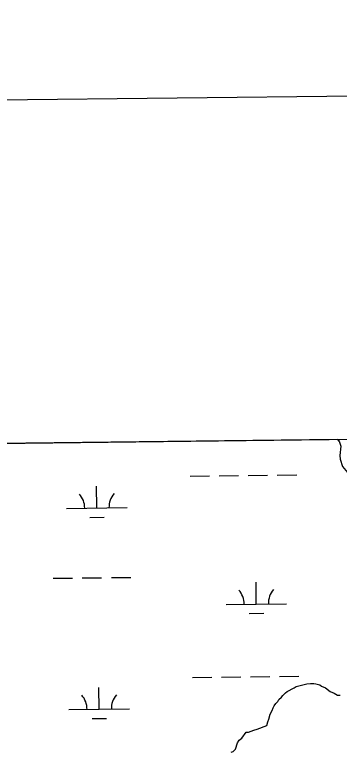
# Model space of a CAD drawing. Extents: x 3684037 to 3722149, y 433263 to 459021.
# Drawn here: x 3708344 to 3708880, y 456584 to 457803 of the extents above; entities that cross this region are included whole.
import ezdxf

# ---------------------------------------------------------------- set-up
doc = ezdxf.new("R2010")
doc.units = 0
for name, color, linetype in [('V-ANNO-SYMB', 7, 'Continuous'), ('V-GRID-FRAM', 7, 'Continuous'), ('V-TOPO-SHOR', 7, 'Continuous'), ('V-WETL-SWMP', 7, 'Continuous')]:
    doc.layers.add(name, color=color, linetype=linetype)

msp = doc.modelspace()

# ---------------------------------------------------------------- linework, layer by layer
at = {"layer": 'V-ANNO-SYMB'}
msp.add_lwpolyline([(3687643.7, 434503.3), (3720724.7, 434888.3), (3720458, 457803.3), (3687377.1, 457418.4), (3687643.7, 434503.3)], dxfattribs=at)
at = {"layer": 'V-GRID-FRAM'}
msp.add_lwpolyline([(3688058.9, 456858.9), (3719789.3, 457228.1), (3720008.8, 439046.9), (3688262.6, 438677.5), (3688058.9, 456858.9)], dxfattribs=at)
at = {"layer": 'V-TOPO-SHOR'}
for p, q in [((3708794.4, 456684.4), (3708806.1, 456690.9)), ((3708806.1, 456690.9), (3708809.3, 456692.9)), ((3708809.3, 456692.9), (3708826.9, 456697.4)), ((3708826.9, 456697.4), (3708832.8, 456698.1)), ((3708832.8, 456698.1), (3708838.6, 456698.1)), ((3708838.6, 456698.1), (3708841.9, 456697.4)), ((3708841.9, 456697.4), (3708848.4, 456695.4)), ((3708848.4, 456695.4), (3708851, 456693.5)), ((3708851, 456693.5), (3708857.5, 456690.9)), ((3708857.5, 456690.9), (3708865.3, 456684.4)), ((3708785.2, 456675.3), (3708787.2, 456677.9)), ((3708787.2, 456677.9), (3708791.8, 456682.4)), ((3708791.8, 456682.4), (3708794.4, 456684.4)), ((3708865.3, 456684.4), (3708871.8, 456681.8)), ((3708871.8, 456681.8), (3708877.6, 456678.5)), ((3708877.6, 456678.5), (3708881.6, 456678.5)), ((3708775.5, 456664.9), (3708778.7, 456668.1)), ((3708778.7, 456668.1), (3708780.7, 456671.4)), ((3708780.7, 456671.4), (3708785.2, 456675.3)), ((3708766.4, 456647.3), (3708769.6, 456653.2)), ((3708769.6, 456653.2), (3708770.9, 456657.7)), ((3708770.9, 456657.7), (3708772.9, 456661)), ((3708772.9, 456661), (3708775.5, 456664.9)), ((3708763.8, 456638.9), (3708766.4, 456647.3)), ((3708744.9, 456622.6), (3708760.5, 456628.4)), ((3708760.5, 456628.4), (3708762.5, 456634.3)), ((3708762.5, 456634.3), (3708763.8, 456638.9)), ((3708719.5, 456607.6), (3708726.7, 456617.4)), ((3708726.7, 456617.4), (3708730.6, 456617.4)), ((3708730.6, 456617.4), (3708739, 456620.6)), ((3708739, 456620.6), (3708744.9, 456622.6)), ((3708712.4, 456599.8), (3708715, 456604.4)), ((3708715, 456604.4), (3708719.5, 456607.6)), ((3708709.1, 456589.4), (3708712.4, 456599.8)), ((3708701.9, 456584.2), (3708705.2, 456585.5)), ((3708705.2, 456585.5), (3708709.1, 456589.4))]:
    msp.add_line(p, q, dxfattribs=at)
msp.add_lwpolyline([(3708877.8, 457101.1), (3708880.3, 457098.4), (3708882.9, 457089.9), (3708881.2, 457074.6), (3708882.1, 457068.7), (3708885.5, 457056.8), (3708894, 457046.7), (3708905.1, 457029.7), (3708914.4, 457017), (3708923.8, 457005.2), (3708949.3, 456966.2)], dxfattribs=at)
at = {"layer": 'V-WETL-SWMP'}
for p, q in [((3708877.8, 457101.1), (3706713, 457075.9)), ((3708880.3, 457098.4), (3708877.8, 457101.1)), ((3708634, 457040.5), (3708666, 457040.9)), ((3708682, 457041.1), (3708714, 457041.5)), ((3708730, 457041.6), (3708762, 457042)), ((3708778, 457042.2), (3708810, 457042.6)), ((3708480, 456988), (3708479.6, 457024)), ((3708430, 456987.4), (3708530, 456988.6)), ((3708468.2, 456972.4), (3708492.2, 456972.7)), ((3708455.9, 456872.3), (3708487.9, 456872.6)), ((3708503.9, 456872.8), (3708535.9, 456873.2)), ((3708407.9, 456871.7), (3708439.9, 456872.1)), ((3708743.3, 456829.2), (3708742.9, 456865.2)), ((3708693.3, 456828.6), (3708793.3, 456829.8)), ((3708731.5, 456813.6), (3708755.5, 456813.9)), ((3708637.8, 456707.9), (3708669.8, 456708.2)), ((3708685.8, 456708.4), (3708717.8, 456708.8)), ((3708733.8, 456709), (3708765.8, 456709.4)), ((3708781.8, 456709.5), (3708813.8, 456709.9)), ((3708483.8, 456655.3), (3708483.4, 456691.3)), ((3708794.4, 456684.4), (3708806.1, 456690.9)), ((3708806.1, 456690.9), (3708809.3, 456692.9)), ((3708809.3, 456692.9), (3708826.9, 456697.4)), ((3708826.9, 456697.4), (3708832.8, 456698.1)), ((3708832.8, 456698.1), (3708838.6, 456698.1)), ((3708838.6, 456698.1), (3708841.9, 456697.4)), ((3708841.9, 456697.4), (3708848.4, 456695.4)), ((3708848.4, 456695.4), (3708851, 456693.5)), ((3708851, 456693.5), (3708857.5, 456690.9)), ((3708857.5, 456690.9), (3708865.3, 456684.4)), ((3708785.2, 456675.3), (3708787.2, 456677.9)), ((3708787.2, 456677.9), (3708791.8, 456682.4)), ((3708791.8, 456682.4), (3708794.4, 456684.4)), ((3708865.3, 456684.4), (3708871.8, 456681.8)), ((3708871.8, 456681.8), (3708877.6, 456678.5)), ((3708877.6, 456678.5), (3708881.6, 456678.5)), ((3708775.5, 456664.9), (3708778.7, 456668.1)), ((3708778.7, 456668.1), (3708780.7, 456671.4)), ((3708780.7, 456671.4), (3708785.2, 456675.3)), ((3708433.9, 456654.8), (3708533.8, 456655.9)), ((3708766.4, 456647.3), (3708769.6, 456653.2)), ((3708769.6, 456653.2), (3708770.9, 456657.7)), ((3708770.9, 456657.7), (3708772.9, 456661)), ((3708772.9, 456661), (3708775.5, 456664.9)), ((3708763.8, 456638.9), (3708766.4, 456647.3)), ((3708472, 456639.8), (3708496, 456640)), ((3708744.9, 456622.6), (3708760.5, 456628.4)), ((3708760.5, 456628.4), (3708762.5, 456634.3)), ((3708762.5, 456634.3), (3708763.8, 456638.9)), ((3708719.5, 456607.6), (3708726.7, 456617.4)), ((3708726.7, 456617.4), (3708730.6, 456617.4)), ((3708730.6, 456617.4), (3708739, 456620.6)), ((3708739, 456620.6), (3708744.9, 456622.6)), ((3708712.4, 456599.8), (3708715, 456604.4)), ((3708715, 456604.4), (3708719.5, 456607.6)), ((3708709.1, 456589.4), (3708712.4, 456599.8)), ((3708701.9, 456584.2), (3708705.2, 456585.5)), ((3708705.2, 456585.5), (3708709.1, 456589.4))]:
    msp.add_line(p, q, dxfattribs=at)
for centre, start, end in [((3708424.7, 456987.8), 359.8949, 41.4385), ((3708535.2, 456989.1), 139.8949, 181.4385), ((3708688, 456829), 359.8949, 41.4385), ((3708798.5, 456830.3), 139.8949, 181.4385), ((3708428.6, 456655.2), 359.8949, 41.4385), ((3708539.1, 456656.4), 139.8949, 181.4385)]:
    msp.add_arc(centre, 35.2, start, end, dxfattribs=at)

doc.saveas('drawing.dxf')
